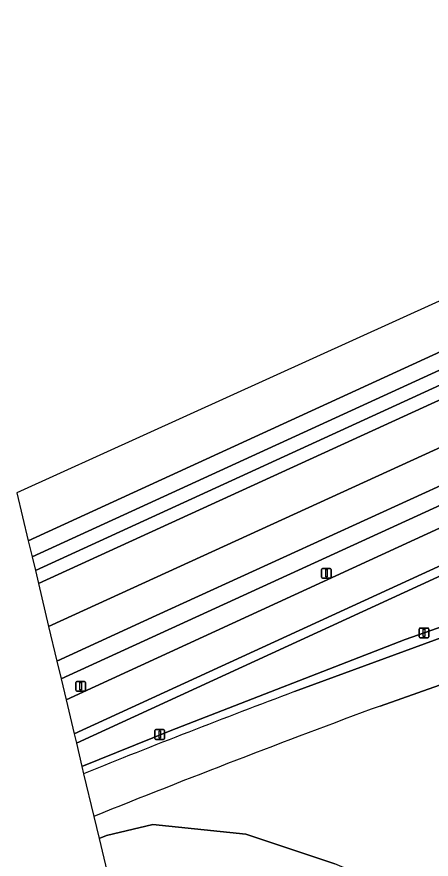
# Model space of a CAD drawing. Extents: x 155018 to 156648, y 383979 to 385733.
# Drawn here: x 155561.7 to 155604.3, y 384150.7 to 384237.5 of the extents above; entities that cross this region are included whole.
import ezdxf

# ---------------------------------------------------------------- set-up
doc = ezdxf.new("R2010")
doc.units = 0
for name, color, linetype in [('IMGEO_Fietspad_gesloten', 7, 'Continuous'), ('IMGEO_Groenvoorziening', 7, 'Continuous'), ('IMGEO_Hek', 7, 'Continuous'), ('IMGEO_Lichtmast', 7, 'Continuous'), ('IMGEO_Oever', 7, 'Continuous'), ('IMGEO_Rijbaan_lokaal_gesloten', 7, 'Continuous'), ('IMGEO_Rijbaan_regionaal_gesloten', 7, 'Continuous'), ('IMGEO_Waterloop', 7, 'Continuous')]:
    doc.layers.add(name, color=color, linetype=linetype)

msp = doc.modelspace()

# ---------------------------------------------------------------- linework, layer by layer
at = {"layer": 'IMGEO_Fietspad_gesloten'}
for points in [[(155618.032, 384190.718), (155566.728, 384167.1), (155567.566, 384163.575)], [(155567.566, 384163.575), (155619.355, 384187.412)]]:
    msp.add_lwpolyline(points, dxfattribs=at)
at = {"layer": 'IMGEO_Groenvoorziening'}
for points in [[(155735.282, 384267.346), (155561.661, 384188.438), (155562.839, 384183.477), (155705.372, 384248.995)], [(155706.993, 384244.656), (155563.881, 384179.089), (155564.933, 384174.659), (155618.156, 384199.028), (155657.682, 384217.151), (155658.829, 384220.499), (155672.339, 384226.664), (155675.972, 384225.604), (155708.901, 384240.601)], [(155647.043, 384200.181), (155710.002, 384211.997), (155712.529, 384228.891), (155713.723, 384236.87), (155669.337, 384216.514), (155566.214, 384169.267), (155566.728, 384167.1)], [(155567.788, 384162.639), (155568.361, 384160.227), (155577.463, 384163.91), (155601.644, 384173.319), (155631.439, 384183.778), (155645.203, 384188.455), (155659.605, 384192.781), (155672.602, 384196.194), (155687.975, 384200.524), (155700.971, 384203.78), (155716.646, 384207.574), (155725.33, 384209.898), (155727.888, 384210.583), (155725.208, 384210.079), (155687.548, 384202.993), (155658.496, 384197.204), (155648.426, 384195.113)], [(155648.426, 384195.113), (155658.496, 384197.204), (155687.548, 384202.993), (155725.208, 384210.079), (155727.888, 384210.583), (155725.33, 384209.898), (155716.646, 384207.574), (155700.971, 384203.78), (155687.975, 384200.524), (155672.602, 384196.194), (155659.605, 384192.781), (155645.203, 384188.455), (155631.439, 384183.778), (155601.644, 384173.319), (155577.463, 384163.91), (155568.361, 384160.227)], [(155590.266, 384167.946), (155610.867, 384175.505), (155652.902, 384189.245), (155679.324, 384196.889)], [(155566.728, 384167.1), (155618.032, 384190.718)], [(155619.355, 384187.412), (155567.566, 384163.575), (155567.788, 384162.639), (155615.68, 384184.651), (155620.146, 384186.494)], [(155620.146, 384186.494), (155615.68, 384184.651), (155567.788, 384162.639)], [(155613.512, 384170.501), (155611.682, 384170.006), (155611.299, 384170.778), (155599.084, 384166.456)], [(155568.361, 384160.227), (155568.539, 384159.477)], [(155569.587, 384155.065), (155570.129, 384152.78), (155570.877, 384153.091), (155575.668, 384154.253), (155585.25, 384153.236), (155594.396, 384150.188)]]:
    msp.add_lwpolyline(points, dxfattribs=at)
for points in [[(155565.781, 384171.091), (155566.214, 384169.267), (155669.337, 384216.514), (155713.723, 384236.87), (155720.984, 384240.2), (155730.762, 384244.752), (155730.975, 384244.851), (155729.409, 384245.795), (155722.494, 384242.655), (155720.726, 384242.024), (155710.033, 384237.17), (155668.581, 384218.194), (155619.608, 384195.718), (155576.013, 384175.782)], [(155570.129, 384152.78), (155588.725, 384074.477), (155593.815, 384074.477), (155594.601, 384072.089), (155607.441, 384086.026), (155603.397, 384086.599), (155596.574, 384088.777), (155593.67, 384091.826), (155591.928, 384094.729), (155591.637, 384097.488), (155592.944, 384100.681), (155600.058, 384108.812), (155604.413, 384120.426), (155603.542, 384124.926), (155601.364, 384129.863), (155600.348, 384135.525), (155601.51, 384141.041), (155602.381, 384144.235), (155601.655, 384146.123), (155599.768, 384147.865), (155594.396, 384150.188), (155585.25, 384153.236), (155575.668, 384154.253), (155570.877, 384153.091)]]:
    msp.add_lwpolyline(points, close=True, dxfattribs=at)
for centre, radius, start, end in [((155953.715, 383203.363), 1030.784, 110.646104, 111.942335), ((155951.273, 383210.586), 1018.688, 110.226253, 112.004815)]:
    msp.add_arc(centre, radius, start, end, dxfattribs=at)
at = {"layer": 'IMGEO_Hek'}
msp.add_lwpolyline([(155566.214, 384169.267), (155669.337, 384216.514), (155720.984, 384240.2), (155730.975, 384244.851)], dxfattribs=at)
at = {"layer": 'IMGEO_Lichtmast'}
for p, q in [((155593.054, 384179.743), (155593.054, 384180.543)), ((155593.054, 384180.543), (155593.054, 384179.743)), ((155593.154, 384180.643), (155593.944, 384180.643)), ((155593.944, 384180.643), (155593.154, 384180.643)), ((155594.044, 384180.543), (155594.044, 384179.743)), ((155594.044, 384179.743), (155594.044, 384180.543)), ((155593.944, 384179.643), (155593.154, 384179.643)), ((155593.154, 384179.643), (155593.944, 384179.643)), ((155603.104, 384173.596), (155603.104, 384174.396)), ((155603.104, 384174.396), (155603.104, 384173.596)), ((155603.204, 384174.496), (155603.994, 384174.496)), ((155603.994, 384174.496), (155603.204, 384174.496)), ((155604.094, 384174.396), (155604.094, 384173.596)), ((155604.094, 384173.596), (155604.094, 384174.396)), ((155603.994, 384173.496), (155603.204, 384173.496)), ((155603.204, 384173.496), (155603.994, 384173.496)), ((155567.841, 384168.991), (155568.631, 384168.991)), ((155568.631, 384168.991), (155567.841, 384168.991)), ((155567.741, 384168.091), (155567.741, 384168.891)), ((155567.741, 384168.891), (155567.741, 384168.091)), ((155568.731, 384168.891), (155568.731, 384168.091)), ((155568.731, 384168.091), (155568.731, 384168.891)), ((155568.631, 384167.991), (155567.841, 384167.991)), ((155567.841, 384167.991), (155568.631, 384167.991)), ((155575.884, 384163.118), (155575.884, 384163.918)), ((155575.884, 384163.918), (155575.884, 384163.118)), ((155575.984, 384164.018), (155576.774, 384164.018)), ((155576.774, 384164.018), (155575.984, 384164.018)), ((155576.874, 384163.918), (155576.874, 384163.118)), ((155576.874, 384163.118), (155576.874, 384163.918)), ((155576.774, 384163.018), (155575.984, 384163.018)), ((155575.984, 384163.018), (155576.774, 384163.018))]:
    msp.add_line(p, q, dxfattribs=at)
for points in [[(155593.474, 384180.518), (155593.624, 384180.518), (155593.624, 384179.768), (155593.474, 384179.768), (155593.474, 384180.518)], [(155603.524, 384174.371), (155603.674, 384174.371), (155603.674, 384173.621), (155603.524, 384173.621), (155603.524, 384174.371)], [(155568.161, 384168.866), (155568.311, 384168.866), (155568.311, 384168.116), (155568.161, 384168.116), (155568.161, 384168.866)], [(155576.304, 384163.893), (155576.454, 384163.893), (155576.454, 384163.143), (155576.304, 384163.143), (155576.304, 384163.893)]]:
    msp.add_lwpolyline(points, dxfattribs=at)
for centre, start, end in [((155593.154, 384180.543), 90, 180), ((155593.154, 384180.543), 90, 180), ((155593.944, 384180.543), 0, 90), ((155593.944, 384180.543), 360, 90), ((155593.154, 384179.743), 180, 270), ((155593.154, 384179.743), 180, 270), ((155593.944, 384179.743), 270, 0), ((155593.944, 384179.743), 270, 0), ((155603.204, 384174.396), 90, 180), ((155603.204, 384174.396), 90, 180), ((155603.994, 384174.396), 0, 90), ((155603.994, 384174.396), 360, 90), ((155603.204, 384173.596), 180, 270), ((155603.204, 384173.596), 180, 270), ((155603.994, 384173.596), 270, 0), ((155603.994, 384173.596), 270, 0), ((155567.841, 384168.891), 90, 180), ((155567.841, 384168.891), 90, 180), ((155568.631, 384168.891), 0, 90), ((155568.631, 384168.891), 360, 90), ((155567.841, 384168.091), 180, 270), ((155567.841, 384168.091), 180, 270), ((155568.631, 384168.091), 270, 0), ((155568.631, 384168.091), 270, 0), ((155575.984, 384163.918), 90, 180), ((155575.984, 384163.918), 90, 180), ((155576.774, 384163.918), 0, 90), ((155576.774, 384163.918), 360, 90), ((155575.984, 384163.118), 180, 270), ((155575.984, 384163.118), 180, 270), ((155576.774, 384163.118), 270, 0), ((155576.774, 384163.118), 270, 0)]:
    msp.add_arc(centre, 0.1, start, end, dxfattribs=at)
at = {"layer": 'IMGEO_Oever'}
for points in [[(155753.517, 384267.635), (155563.566, 384180.417), (155563.881, 384179.089), (155706.993, 384244.656)], [(155705.372, 384248.995), (155562.839, 384183.477), (155563.226, 384181.846), (155733.469, 384259.973)]]:
    msp.add_lwpolyline(points, dxfattribs=at)
at = {"layer": 'IMGEO_Rijbaan_lokaal_gesloten'}
msp.add_lwpolyline([(155708.901, 384240.601), (155675.972, 384225.604), (155672.339, 384226.664), (155658.829, 384220.499), (155657.682, 384217.151), (155618.156, 384199.028), (155564.933, 384174.659), (155565.781, 384171.091), (155576.013, 384175.782), (155619.608, 384195.718), (155668.581, 384218.194), (155710.033, 384237.17), (155720.726, 384242.024)], dxfattribs=at)
at = {"layer": 'IMGEO_Rijbaan_regionaal_gesloten'}
for points in [[(155679.324, 384196.889), (155652.902, 384189.245), (155610.867, 384175.505), (155590.266, 384167.946)], [(155599.084, 384166.456), (155611.299, 384170.778), (155611.682, 384170.006), (155613.512, 384170.501), (155615.358, 384171.173)], [(155568.539, 384159.477), (155569.587, 384155.065)]]:
    msp.add_lwpolyline(points, dxfattribs=at)
for centre, radius, start, end in [((155953.715, 383203.363), 1030.784, 110.646104, 111.942335), ((155951.273, 383210.586), 1018.688, 110.226253, 112.004815)]:
    msp.add_arc(centre, radius, start, end, dxfattribs=at)
at = {"layer": 'IMGEO_Waterloop'}
msp.add_lwpolyline([(155733.469, 384259.973), (155563.226, 384181.846), (155563.566, 384180.417), (155753.517, 384267.635)], dxfattribs=at)

doc.saveas('drawing.dxf')
